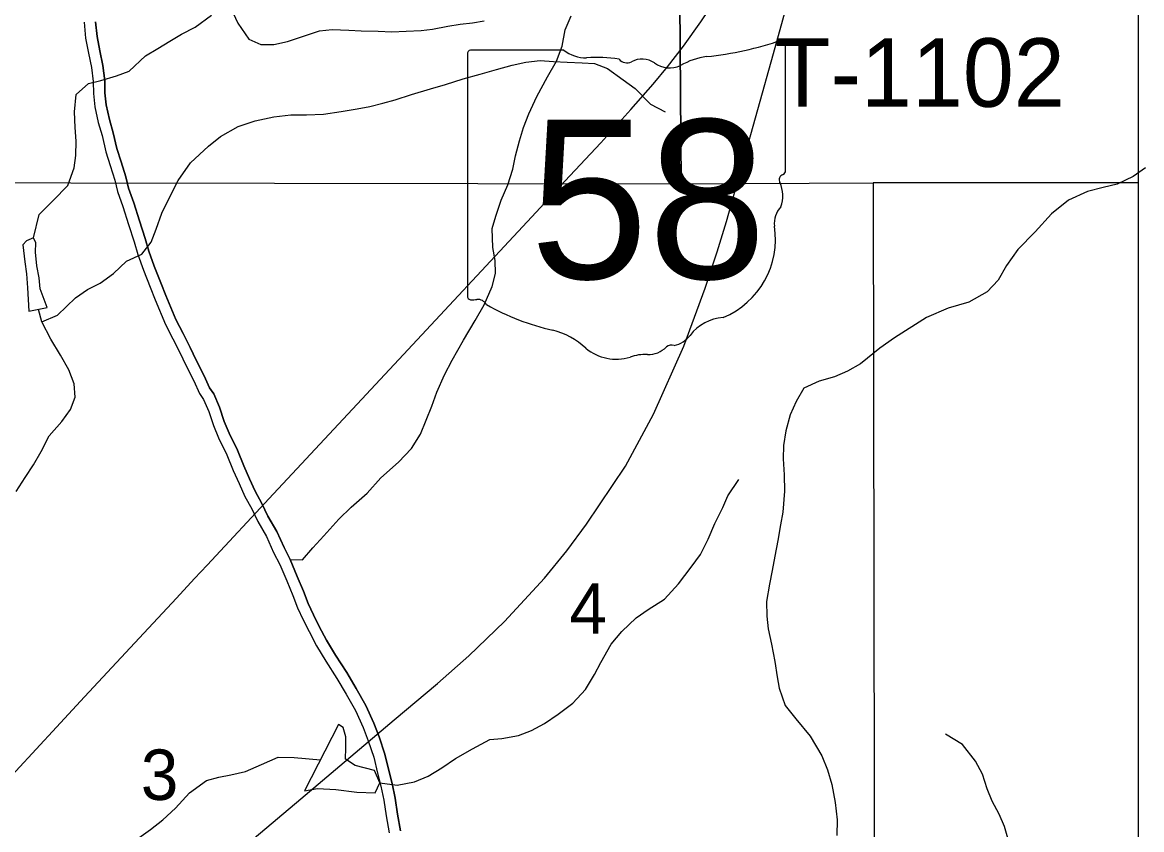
# Model space of a CAD drawing. Extents: x 0 to 34, y 0 to 22.
# Drawn here: x 15.155 to 16.083, y 19.533 to 20.202 of the extents above; entities that cross this region are included whole.
import ezdxf

# ---------------------------------------------------------------- set-up
doc = ezdxf.new("R2010")
doc.units = 0
for name, color, linetype in [('Default', 7, 'Continuous'), ('GM_X_Major_River', 7, 'Continuous'), ('GM_X_Minor_Lake', 7, 'Continuous'), ('GM_X_Minor_River', 7, 'Continuous'), ('GM_X_Rail_Line', 7, 'Continuous'), ('GM_X_Section', 7, 'Continuous'), ('GM_X_Section_Text', 7, 'Continuous'), ('GM_X_State_Location', 7, 'Continuous'), ('GM_X_State_Route', 7, 'Continuous'), ('GM_X_State_Shield', 7, 'Continuous'), ('GM_X_Township_Road_Text', 7, 'Continuous')]:
    doc.layers.add(name, color=color, linetype=linetype)

msp = doc.modelspace()

# ---------------------------------------------------------------- linework, layer by layer
at = {"layer": 'Default'}
for points in [[(15.69541, 20.9), (14.69598, 20.9), (14.70213, 20.07058), (14.8579, 20.06976), (15.70156, 20.06848)], [(16.0808, 20.06936), (16.0808, 20.9), (15.69541, 20.9), (15.70156, 20.06848), (15.86074, 20.06919)], [(16.0808, 19.05167), (16.0808, 20.06936), (15.86074, 20.06919), (15.86246, 19.05461)]]:
    msp.add_lwpolyline(points, close=True, dxfattribs=at)
at = {"layer": 'GM_X_Major_River'}
for points in [[(15.20646, 20.20248), (15.20771, 20.18919), (15.21009, 20.17666), (15.21247, 20.16489), (15.21409, 20.15312), (15.21417, 20.14323), (15.2154, 20.13222), (15.21816, 20.11931), (15.22129, 20.10831), (15.22444, 20.09503), (15.22796, 20.08365), (15.23186, 20.07151), (15.23421, 20.06203), (15.2385, 20.04951), (15.24318, 20.03472), (15.24786, 20.02031), (15.25098, 20.00969), (15.25565, 19.9968), (15.26109, 19.98277), (15.26535, 19.97216), (15.27388, 19.95169), (15.28005, 19.93995), (15.28585, 19.92859), (15.29087, 19.91798), (15.29744, 19.90511), (15.30209, 19.8945), (15.30554, 19.88958), (15.30981, 19.87973), (15.3137, 19.86797), (15.31796, 19.85774), (15.32492, 19.84372), (15.32997, 19.83083), (15.335, 19.81985), (15.33964, 19.80924), (15.34543, 19.79902), (15.35045, 19.78841), (15.35777, 19.77592), (15.36358, 19.76265), (15.3686, 19.75281), (15.37441, 19.73916), (15.37945, 19.72704), (15.38334, 19.7168), (15.38798, 19.70695), (15.393, 19.6971), (15.39917, 19.68536), (15.40688, 19.6725), (15.41611, 19.65812), (15.42382, 19.64525), (15.43153, 19.63162), (15.43772, 19.6176), (15.44199, 19.60661), (15.44667, 19.59295), (15.44982, 19.57967), (15.45256, 19.56905), (15.45494, 19.55728), (15.45695, 19.54437), (15.45934, 19.53032)], [(15.46875, 19.53195), (15.46637, 19.5459), (15.46434, 19.55896), (15.46187, 19.57119), (15.45908, 19.58197), (15.45585, 19.59561), (15.45097, 19.60988), (15.44655, 19.62126), (15.44007, 19.63591), (15.43207, 19.65005), (15.42423, 19.66315), (15.41499, 19.67753), (15.4075, 19.69005), (15.40148, 19.7015), (15.39655, 19.71116), (15.39214, 19.72054), (15.38833, 19.73056), (15.38322, 19.74287), (15.37726, 19.75685), (15.37222, 19.76674), (15.3663, 19.78026), (15.3589, 19.79288), (15.35391, 19.80342), (15.34819, 19.81352), (15.34371, 19.82375), (15.33876, 19.83457), (15.33366, 19.8476), (15.32666, 19.8617), (15.32266, 19.87131), (15.31874, 19.88313), (15.31392, 19.89427), (15.31045, 19.89921), (15.30607, 19.90919), (15.29944, 19.9222), (15.29442, 19.93281), (15.28853, 19.94435), (15.28253, 19.95576), (15.27419, 19.97578), (15.26997, 19.98628), (15.2646, 20.00015), (15.26006, 20.01266), (15.25698, 20.02313), (15.25227, 20.03764), (15.24757, 20.0525), (15.24339, 20.06473), (15.24105, 20.07413), (15.23707, 20.08652), (15.23366, 20.09754), (15.23054, 20.11072), (15.22744, 20.12162), (15.22484, 20.13375), (15.22371, 20.1438), (15.22363, 20.15381), (15.22189, 20.16649), (15.21946, 20.1785), (15.21718, 20.19053), (15.21603, 20.20274)], [(15.21603, 20.20274), (15.21718, 20.19053), (15.21946, 20.1785), (15.22189, 20.16649), (15.22363, 20.15381), (15.22371, 20.1438), (15.22484, 20.13375), (15.22744, 20.12162), (15.23054, 20.11072), (15.23366, 20.09754), (15.23707, 20.08652), (15.24105, 20.07413), (15.24339, 20.06473), (15.24757, 20.0525), (15.25227, 20.03764), (15.25698, 20.02313), (15.26006, 20.01266), (15.2646, 20.00015), (15.26997, 19.98628), (15.27419, 19.97578), (15.28253, 19.95576), (15.28853, 19.94435), (15.29442, 19.93281), (15.29944, 19.9222), (15.30607, 19.90919), (15.31045, 19.89921), (15.31392, 19.89427), (15.31874, 19.88313), (15.32266, 19.87131), (15.32666, 19.8617), (15.33366, 19.8476), (15.33876, 19.83457), (15.34371, 19.82375), (15.34819, 19.81352), (15.35391, 19.80342), (15.3589, 19.79288), (15.3663, 19.78026), (15.37222, 19.76674), (15.37726, 19.75685), (15.38322, 19.74287), (15.38833, 19.73056), (15.39214, 19.72054), (15.39655, 19.71116), (15.40148, 19.7015), (15.4075, 19.69005), (15.41499, 19.67753), (15.42423, 19.66315), (15.43207, 19.65005), (15.44007, 19.63591), (15.44655, 19.62126), (15.45097, 19.60988), (15.45585, 19.59561), (15.45908, 19.58197), (15.46187, 19.57119), (15.46434, 19.55896), (15.46637, 19.5459), (15.46875, 19.53195)]]:
    msp.add_lwpolyline(points, dxfattribs=at)
at = {"layer": 'GM_X_Minor_Lake'}
for points in [[(15.17591, 19.96582), (15.17008, 19.98137), (15.16925, 19.99049), (15.16726, 20.00036), (15.16603, 20.01175), (15.16635, 20.01936), (15.16442, 20.02352), (15.15874, 20.0212), (15.15572, 20.01776), (15.15736, 20.0037), (15.15858, 19.99383), (15.15944, 19.98205), (15.16074, 19.96267)], [(15.16074, 19.96267), (15.17591, 19.96582)], [(15.3893, 19.56518), (15.39992, 19.56716), (15.41513, 19.56613), (15.43262, 19.56398), (15.44782, 19.56333), (15.45155, 19.57172), (15.44729, 19.58196), (15.4313, 19.58602), (15.42328, 19.59129), (15.42358, 19.60079), (15.4235, 19.60992), (15.42116, 19.6175), (15.41734, 19.62013)], [(15.41734, 19.62013), (15.3893, 19.56518)]]:
    msp.add_lwpolyline(points, dxfattribs=at)
at = {"layer": 'GM_X_Minor_River'}
for points in [[(15.32655, 20.21747), (15.3339, 20.20156), (15.34313, 20.18832), (15.35304, 20.18383), (15.36368, 20.18391), (15.37505, 20.18628), (15.38907, 20.19094), (15.40157, 20.19522), (15.4122, 20.19644), (15.42588, 20.19578), (15.43614, 20.19509), (15.45021, 20.19482), (15.4616, 20.19452), (15.47338, 20.19499), (15.48591, 20.19546), (15.4954, 20.19667), (15.50791, 20.19905), (15.51816, 20.20064), (15.52841, 20.20186), (15.53827, 20.20345)], [(15.16444, 20.02347), (15.16919, 20.04295), (15.18088, 20.05444), (15.19293, 20.06708), (15.19813, 20.08156), (15.19956, 20.09184), (15.19984, 20.10362), (15.19899, 20.11502), (15.1985, 20.12794), (15.1999, 20.1424), (15.21008, 20.1516), (15.22032, 20.15396), (15.23321, 20.15786), (15.24381, 20.16173), (15.25738, 20.17438), (15.26759, 20.18054), (15.27742, 20.18669), (15.28724, 20.19247), (15.2986, 20.19826), (15.31219, 20.20824)], [(15.37726, 19.75685), (15.38757, 19.75675), (15.39622, 19.7667), (15.40526, 19.77665), (15.41768, 19.79043), (15.42785, 19.80039), (15.44106, 19.81189), (15.45235, 19.82452), (15.46706, 19.83755), (15.47798, 19.84904), (15.48548, 19.86088), (15.49478, 19.88414), (15.49887, 19.89558), (15.50521, 19.91007), (15.51157, 19.92228), (15.52093, 19.9387), (15.53067, 19.95512), (15.53816, 19.9681), (15.54487, 19.98336), (15.54744, 19.99402), (15.54735, 20.00467), (15.54536, 20.01568), (15.54485, 20.03126), (15.54781, 20.04155), (15.55226, 20.05488), (15.55785, 20.06747), (15.56192, 20.08043), (15.56411, 20.09147), (15.56743, 20.10404), (15.57075, 20.11509), (15.57522, 20.12653), (15.58194, 20.14064), (15.59054, 20.15705), (15.59803, 20.17004), (15.60287, 20.18262), (15.60542, 20.19594), (15.61026, 20.20776)], [(15.17145, 19.95401), (15.18432, 19.95942), (15.19939, 19.97398), (15.20921, 19.9809), (15.21981, 19.98592), (15.23076, 19.99398), (15.24169, 20.00433), (15.25418, 20.01012), (15.26208, 20.02007), (15.26617, 20.03074), (15.271, 20.04408), (15.2781, 20.05858), (15.28445, 20.07118), (15.29459, 20.0857), (15.30967, 20.0995), (15.31948, 20.10755), (15.33423, 20.11602), (15.34824, 20.12069), (15.36379, 20.12385), (15.37784, 20.12547), (15.39075, 20.12557), (15.40481, 20.12605), (15.4196, 20.12844), (15.43288, 20.13044), (15.4435, 20.13242), (15.45412, 20.13516), (15.46435, 20.1379), (15.47799, 20.14256), (15.49353, 20.14724), (15.50603, 20.15075), (15.52081, 20.15542), (15.53484, 20.15933), (15.54848, 20.16323), (15.56137, 20.16675), (15.57274, 20.16911), (15.58451, 20.17072), (15.59553, 20.16966), (15.60693, 20.16937), (15.61948, 20.1687), (15.62974, 20.16801), (15.64041, 20.16391), (15.6534, 20.1545), (15.66334, 20.14735), (15.67598, 20.13452), (15.68819, 20.12815)], [(16.08656, 20.08166), (16.07636, 20.07436), (16.06311, 20.06818), (16.05136, 20.06543), (16.03847, 20.06191), (16.02257, 20.05495), (16.00861, 20.04344), (15.99506, 20.02852), (15.98075, 20.01396), (15.97136, 20.00059), (15.96424, 19.98837), (15.9552, 19.9788), (15.94008, 19.97032), (15.92302, 19.96526), (15.90485, 19.95752), (15.8784, 19.94059), (15.86631, 19.93214), (15.85008, 19.91909), (15.8395, 19.91293), (15.82852, 19.90829), (15.81601, 19.90477), (15.80314, 19.89898), (15.79678, 19.8879), (15.79193, 19.87684), (15.78824, 19.86351), (15.78644, 19.85133), (15.78615, 19.8403), (15.78702, 19.827), (15.78713, 19.8137), (15.78576, 19.7962), (15.78395, 19.78554), (15.78177, 19.7726), (15.77922, 19.75966), (15.77704, 19.74785), (15.77485, 19.73643), (15.77232, 19.72197), (15.77242, 19.7098), (15.77364, 19.69955), (15.77641, 19.68664), (15.77918, 19.67222), (15.78119, 19.65969), (15.78279, 19.65019), (15.78784, 19.63578), (15.79667, 19.62483), (15.80857, 19.61047), (15.8182, 19.59419), (15.82286, 19.58244), (15.82638, 19.5703), (15.82916, 19.55549), (15.8308, 19.54106), (15.83052, 19.52813)], [(15.17145, 19.95401), (15.16854, 19.96429)], [(15.1502, 19.81319), (15.1577, 19.82502), (15.16445, 19.83534), (15.17082, 19.84641), (15.17755, 19.85939), (15.18809, 19.87125), (15.19522, 19.88119), (15.19894, 19.89148), (15.19809, 19.9025), (15.19381, 19.91425), (15.18687, 19.92637), (15.17878, 19.93961), (15.17145, 19.95401)], [(15.45155, 19.57172), (15.466, 19.56993), (15.48042, 19.5727), (15.49178, 19.57735), (15.50311, 19.58427), (15.51445, 19.59196), (15.52844, 19.60005), (15.54281, 19.60776), (15.55268, 19.60859), (15.56672, 19.61098), (15.57732, 19.61524), (15.58829, 19.62102), (15.59962, 19.62871), (15.6117, 19.63792), (15.62225, 19.64902), (15.62974, 19.66162), (15.63498, 19.67155), (15.64359, 19.68682), (15.65224, 19.69715), (15.6643, 19.70864), (15.67412, 19.71556), (15.68773, 19.72402), (15.6994, 19.73665), (15.70993, 19.75042), (15.71743, 19.76112), (15.72379, 19.77371), (15.72938, 19.78668), (15.73611, 19.80004), (15.74021, 19.80957), (15.74921, 19.82332)], [(15.99099, 19.37193), (15.99086, 19.38828), (15.98963, 19.39929), (15.98878, 19.41031), (15.9886, 19.4316), (15.98813, 19.443), (15.98689, 19.45402), (15.98452, 19.46579), (15.98175, 19.47831), (15.97977, 19.48894), (15.97778, 19.49881), (15.9754, 19.51172), (15.97302, 19.52387), (15.9695, 19.53562), (15.96524, 19.54586), (15.95946, 19.55646), (15.95519, 19.56669), (15.95129, 19.57883), (15.9455, 19.58981), (15.93475, 19.60342), (15.92063, 19.61206)], [(15.16412, 19.41563), (15.17501, 19.43091), (15.17832, 19.44425), (15.18165, 19.45529), (15.1846, 19.46596), (15.19096, 19.47704), (15.2019, 19.48662), (15.21321, 19.49697), (15.22303, 19.50388), (15.23814, 19.51502), (15.25172, 19.52615), (15.26154, 19.53306), (15.27173, 19.54112), (15.28229, 19.5507), (15.29396, 19.56333), (15.30793, 19.5737), (15.31817, 19.57644), (15.32803, 19.57841), (15.34016, 19.58117), (15.35341, 19.58697), (15.36742, 19.59315), (15.38072, 19.59287), (15.40245, 19.59095)]]:
    msp.add_lwpolyline(points, dxfattribs=at)
at = {"layer": 'GM_X_Rail_Line'}
msp.add_lwpolyline([(15.30347, 19.48882), (15.3862, 19.55849), (15.46357, 19.6239), (15.49957, 19.65399), (15.5254, 19.67708), (15.55497, 19.70563), (15.5882, 19.74153), (15.60676, 19.7642), (15.623, 19.78607), (15.65524, 19.83431), (15.67852, 19.87728), (15.70381, 19.93381), (15.72148, 19.98185), (15.73146, 20.01187), (15.73898, 20.03724), (15.77801, 20.17638), (15.79989, 20.25557)], dxfattribs=at)
at = {"layer": 'GM_X_Section'}
msp.add_lwpolyline([(15.70156, 20.06848), (15.86074, 20.06919), (15.86246, 19.05461), (14.85583, 19.05974), (14.8579, 20.06976)], close=True, dxfattribs=at)
at = {"layer": 'GM_X_State_Route'}
for points in [[(15.29811, 19.7412), (15.30838, 19.7523), (15.36354, 19.81136), (15.46747, 19.9227), (15.57769, 20.04093), (15.60508, 20.07064), (15.63488, 20.10232), (15.65991, 20.12993), (15.67826, 20.15101), (15.69009, 20.16537), (15.70332, 20.1826), (15.71786, 20.20273), (15.73177, 20.2233), (15.73611, 20.23019)], [(15.03381, 19.45386), (15.06549, 19.49003), (15.09252, 19.52009), (15.12632, 19.55659), (15.14974, 19.58149), (15.1836, 19.61793), (15.20687, 19.64295), (15.25976, 19.6999), (15.28305, 19.72491), (15.29811, 19.7412)]]:
    msp.add_lwpolyline(points, dxfattribs=at)
at = {"layer": 'GM_X_State_Shield'}
for p, q in [((15.52437, 20.17576), (15.52437, 19.97564)), ((15.60418, 20.1792), (15.52696, 20.1792)), ((15.78803, 20.07948), (15.78803, 20.18416)), ((15.78801, 20.0795), (15.78803, 20.07948))]:
    msp.add_line(p, q, dxfattribs=at)
for centre, radius, start, end in [((15.69411, 20.45204), 0.27962, 275.84447, 288.90645), ((15.78511, 20.1846), 0.00294, 351.86209, 97.738), ((15.52739, 20.17619), 0.00305, 98.1301, 188.1301), ((15.62257, 20.20244), 0.02963, 231.61951, 271.11188), ((15.63239, 20.06685), 0.10636, 80.48669, 94.98827), ((15.65654, 20.17722), 0.00855, 219.79206, 297.10237), ((15.66909, 20.15409), 0.01777, 54.46668, 119.14113), ((15.69202, 20.18582), 0.02138, 233.85621, 294.82819), ((15.72978, 20.11808), 0.05625, 97.34618, 120.76885), ((15.78736, 20.07179), 0.00454, 107.94398, 210.33697), ((15.7849, 20.07907), 0.00314, 289.60381, 7.73413), ((15.75846, 20.05856), 0.02727, 340.03296, 23.64957), ((15.79855, 20.03567), 0.01984, 136.8065, 186.92959), ((15.70978, 20.02235), 0.06994, 292.30889, 8.98584), ((15.52742, 19.9752), 0.00308, 171.95839, 258.30661), ((15.52788, 19.99568), 0.02352, 267.33899, 280.60386), ((15.53269, 19.9641), 0.00848, 29.74838, 93.27175), ((15.63975, 20.1439), 0.20192, 240.41292, 257.1985), ((15.73927, 19.91946), 0.0383, 94.40312, 142.57675), ((15.57955, 19.88574), 0.06318, 47.18416, 75.83597), ((15.6933, 19.92873), 0.00601, 65.75173, 132.64842), ((15.69073, 19.95625), 0.0226, 282.87319, 323.27711), ((15.64788, 19.9631), 0.04009, 230.70037, 286.29184), ((15.67105, 19.89391), 0.03294, 85.69512, 111.20995), ((15.67398, 19.94812), 0.02136, 268.77702, 315.54927)]:
    msp.add_arc(centre, radius, start, end, dxfattribs=at)

# ---------------------------------------------------------------- texts
at = {"layer": 'GM_X_Section_Text'}
for s, p in [('4', (15.60887, 19.69537)), ('3', (15.25347, 19.55755))]:
    msp.add_text(s, height=0.04186, rotation=0.00001, dxfattribs=at).set_placement(p)
at = {"layer": 'GM_X_State_Location'}
for s, p in [('r', (15.65322, 20.0624)), ('s', (15.65323, 20.0624))]:
    msp.add_text(s, height=0.000189, dxfattribs=at).set_placement(p)
msp.add_text('58', height=0.000189, rotation=0.00001, dxfattribs=at).set_placement((15.60554, 20.04862))
at = {"layer": 'GM_X_State_Shield'}
msp.add_text('58', height=0.131836, dxfattribs=at).set_placement((15.57609, 19.98975))
at = {"layer": 'GM_X_Township_Road_Text'}
msp.add_text('T-1102', height=0.056818, rotation=0.00001, dxfattribs=at).set_placement((15.77887, 20.13222))

doc.saveas('drawing.dxf')
